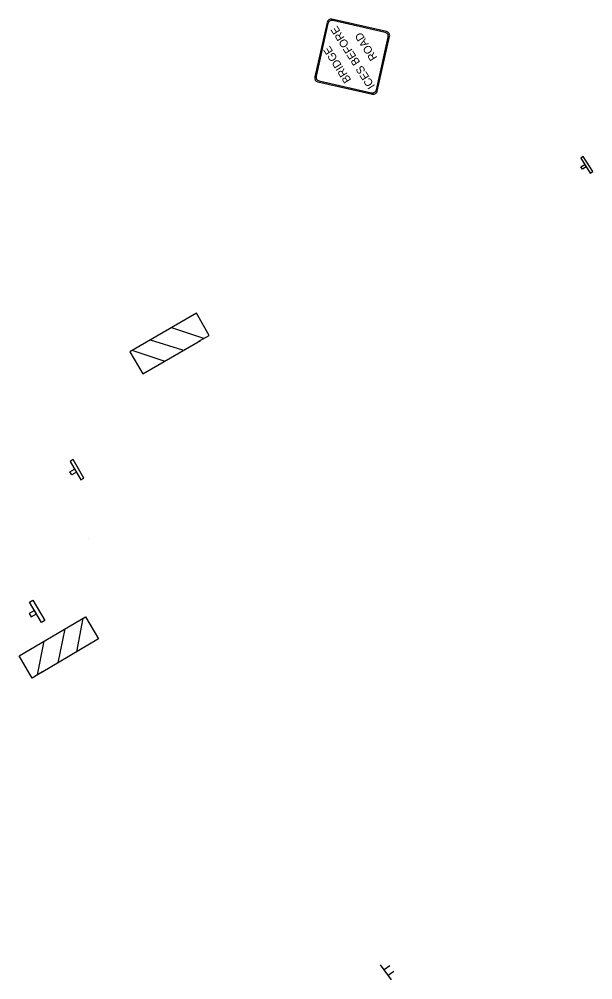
# Model space of a CAD drawing. Extents: x 1581789 to 1622364, y 1043167 to 1103486.
# Drawn here: x 1609696 to 1610018, y 1093029 to 1093569 of the extents above; entities that cross this region are included whole.
import ezdxf

# ---------------------------------------------------------------- set-up
doc = ezdxf.new("R2010")
doc.units = 0
doc.layers.add('new 1B', color=7, linetype='Continuous')
doc.layers.add('RD_PD_ALT1_TX', color=7, linetype='Continuous')

msp = doc.modelspace()

# ---------------------------------------------------------------- linework, layer by layer
at = {"layer": 'new 1B'}
for p, q in [((1609869.16, 1093567.41), (1609862.24, 1093536.68)), ((1609902.58, 1093562.2), (1609871.85, 1093569.11)), ((1609901.84, 1093561.73), (1609872.32, 1093568.37)), ((1609869.63, 1093566.67), (1609862.99, 1093537.15)), ((1609896.9, 1093529.52), (1609903.54, 1093559.04)), ((1609897.37, 1093528.78), (1609904.28, 1093559.51)), ((1609864.69, 1093534.46), (1609894.21, 1093527.82)), ((1609863.94, 1093533.99), (1609894.68, 1093527.08)), ((1609795.74, 1093403.88), (1609758.4, 1093382.15)), ((1609802.98, 1093391.44), (1609795.74, 1093403.88)), ((1609799.96, 1093389.68), (1609782.01, 1093395.62)), ((1609788.21, 1093383.04), (1609770.05, 1093388.78)), ((1609797.2, 1093388.07), (1609802.98, 1093391.44)), ((1609765.65, 1093369.71), (1609798.04, 1093388.56)), ((1609758.4, 1093382.15), (1609765.65, 1093369.71)), ((1609777.72, 1093376.92), (1609759.67, 1093382.89)), ((1609735, 1093277.22), (1609735, 1093277.22)), ((1609696.23, 1093211.18), (1609733.39, 1093233.19)), ((1609728.51, 1093213.56), (1609732.13, 1093232.44)), ((1609733.39, 1093233.19), (1609740.73, 1093220.8)), ((1609718.05, 1093207.37), (1609721.97, 1093226.42)), ((1609706.58, 1093200.57), (1609710.2, 1093219.45)), ((1609740.73, 1093220.8), (1609708.49, 1093201.71)), ((1609703.56, 1093198.79), (1609696.23, 1093211.18)), ((1609709.32, 1093202.2), (1609703.56, 1093198.79))]:
    msp.add_line(p, q, dxfattribs=at)
for points in [[(1610018.44, 1093483.47), (1610013.1, 1093491.93), (1610011.69, 1093491.03), (1610017.03, 1093482.58)], [(1610012.69, 1093484.77), (1610011.8, 1093486.18), (1610013.92, 1093487.51), (1610014.81, 1093486.1)], [(1609732.57, 1093311.22), (1609726.53, 1093321.59), (1609724.8, 1093320.58), (1609730.84, 1093310.21)], [(1609725.73, 1093313.03), (1609724.72, 1093314.75), (1609727.32, 1093316.26), (1609728.32, 1093314.53)], [(1609703.83, 1093242.53), (1609710.56, 1093231.17), (1609708.66, 1093230.05), (1609701.94, 1093241.41)], [(1609701.9, 1093234.99), (1609703.02, 1093233.1), (1609705.86, 1093234.78), (1609704.74, 1093236.67)]]:
    msp.add_lwpolyline(points, close=True, dxfattribs=at)
for centre, start, end in [((1609871.35, 1093566.92), 77.3172, 167.2885), ((1609871.83, 1093566.17), 77.3172, 167.3096), ((1609901.34, 1093559.53), 347.3053, 77.3172), ((1609902.09, 1093560), 347.2642, 77.3172), ((1609864.44, 1093536.19), 167.3426, 257.3172), ((1609865.19, 1093536.66), 167.3282, 257.3172), ((1609894.7, 1093530.02), 257.3172, 347.3342), ((1609895.17, 1093529.27), 257.3172, 347.3299)]:
    msp.add_arc(centre, 2.25, start, end, dxfattribs=at)
at = {"layer": 'RD_PD_ALT1_TX'}
for p, q in [((1609905.42, 1093029.12), (1609899.2, 1093037.5)), ((1609901.16, 1093034.85), (1609904.36, 1093037.24)), ((1609903.56, 1093031.63), (1609906.76, 1093034.01))]:
    msp.add_line(p, q, dxfattribs=at)

# ---------------------------------------------------------------- texts
at = {"layer": 'new 1B'}
for s, p in [('ICES BEFORE', (1609896.33, 1093531.65)), ('ROAD', (1609897.54, 1093547.58)), ('BRIDGE', (1609882.93, 1093534.99))]:
    msp.add_text(s, height=4.5, rotation=122.3173, dxfattribs=at).set_placement(p)

doc.saveas('drawing.dxf')
